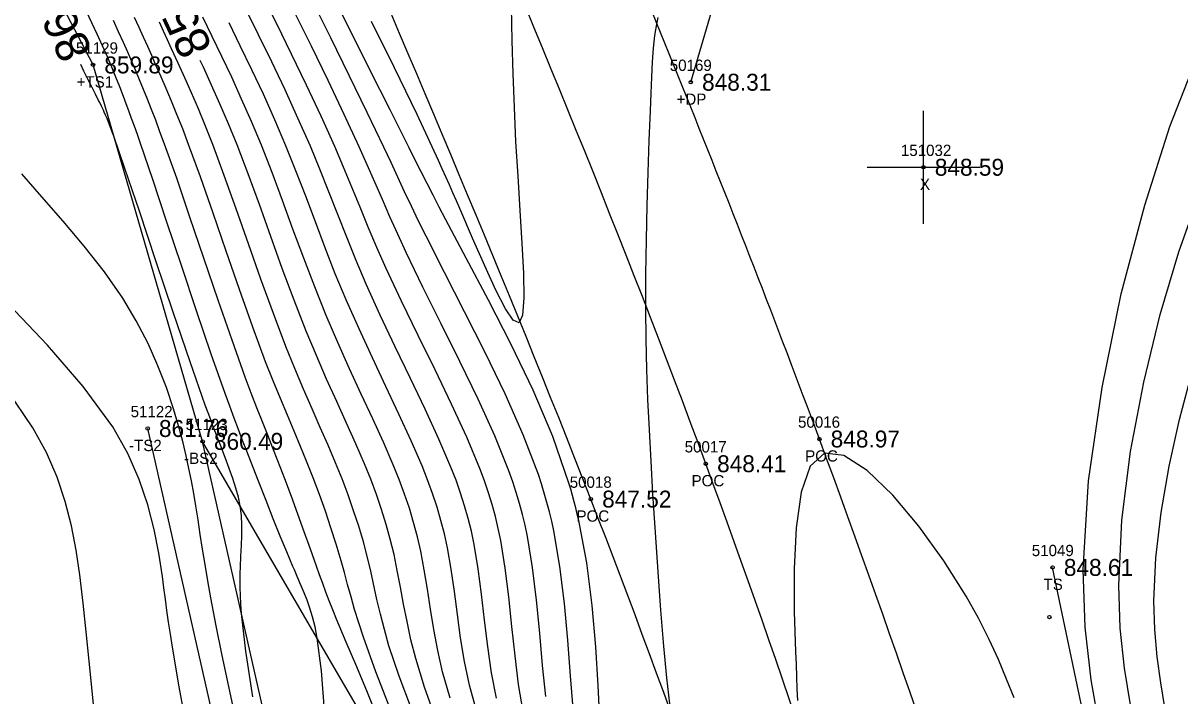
# Model space of a CAD drawing. Extents: x 1378535 to 1380697, y 997729 to 1000024.
# Drawn here: x 1380464.6 to 1380567, y 997996 to 998055.6 of the extents above; entities that cross this region are included whole.
import ezdxf

# ---------------------------------------------------------------- set-up
doc = ezdxf.new("R2010")
doc.units = 0
for name, color, linetype in [('RD_DTM_BkLn1', 7, 'Continuous'), ('RD_DTM_BkLn2', 7, 'Continuous'), ('RD_DTM_BkLn_txCode', 7, 'Continuous'), ('RD_DTM_Major1', 7, 'Continuous'), ('RD_DTM_Major1_Lbl', 7, 'Continuous'), ('RD_DTM_Minor1', 7, 'Continuous'), ('RD_EX_Driveway', 7, 'Continuous'), ('RD_EX_Driveway_txCode', 7, 'Continuous'), ('RD_EX_Misc', 7, 'Continuous'), ('RD_EX_Misc_txCode', 7, 'Continuous'), ('RD_EX_Road', 7, 'Continuous'), ('RD_EX_Road_txCode', 7, 'Continuous'), ('RD_EX_TX_Driveway_ELEV', 7, 'Continuous'), ('RD_EX_TX_Misc_ELEV', 7, 'Continuous'), ('RD_EX_TX_Road_ELEV', 7, 'Continuous'), ('RD_HC_Survey_ELEV', 7, 'Continuous'), ('RD_HC_Survey_txCode', 7, 'Continuous'), ('RD_SMD_Locator', 7, 'Continuous')]:
    doc.layers.add(name, color=color, linetype=linetype)

msp = doc.modelspace()

# ---------------------------------------------------------------- linework, layer by layer
at = {"layer": 'RD_DTM_BkLn1'}
msp.add_spline([(1380561.34, 997899.22), (1380543.7, 997960.78), (1380525.01, 998016.6), (1380501.32, 998075.31), (1380476.75, 998129.12), (1380448.82, 998181.2), (1380418.35, 998233.12), (1380383.22, 998285.15), (1380349.47, 998331.42), (1380310.82, 998378.03), (1380271.62, 998420.47), (1380231.53, 998459.85)], degree=3, dxfattribs=at)
at = {"layer": 'RD_DTM_BkLn2'}
for points in [[(1380480.45, 998018.58), (1380470.74, 998051.91), (1380441.67, 998107.37), (1380408.38, 998167.02), (1380381.05, 998223.97), (1380363.52, 998261.18), (1380344.67, 998289.41), (1380336.68, 998307.85)], [(1380487.36, 997928.34), (1380485.53, 997975.79), (1380475.58, 998019.72)], [(1380491.71, 997927.09), (1380489.94, 997976.57), (1380480.45, 998018.58)], [(1380566.76, 997751.77), (1380557.08, 997803.81), (1380541.17, 997857.41), (1380521.16, 997925.48), (1380502.89, 997980.04), (1380480.45, 998018.58)], [(1380613.93, 997764.38), (1380600.78, 997811.18), (1380584.61, 997873.66), (1380574.11, 997919.96), (1380555.72, 998007.42)]]:
    msp.add_lwpolyline(points, dxfattribs=at)
at = {"layer": 'RD_DTM_Major1'}
for points in [[(1380510.84, 997996), (1380510.56, 997998.73), (1380510.3, 998001.6), (1380510.02, 998004.52), (1380509.67, 998007.41), (1380509.22, 998010.17), (1380509.01, 998011.16), (1380508.78, 998012.12), (1380508.52, 998013.08), (1380508.23, 998014.04), (1380507.92, 998015), (1380507.57, 998015.98), (1380506.32, 998019.07), (1380504.85, 998022.33), (1380503.24, 998025.66), (1380501.58, 998029), (1380499.96, 998032.24), (1380498.47, 998035.31), (1380497.73, 998036.92), (1380497.03, 998038.47), (1380496.37, 998040), (1380495.71, 998041.52), (1380495.03, 998043.06), (1380494.32, 998044.65), (1380492.99, 998047.53), (1380491.56, 998050.53), (1380490.08, 998053.56), (1380488.61, 998056.53)], [(1380484.9, 997995.95), (1380484.28, 998000), (1380483.89, 998003.35), (1380483.83, 998004.18), (1380483.79, 998004.94), (1380483.77, 998005.63), (1380483.77, 998006.28), (1380483.78, 998006.89), (1380483.8, 998007.47), (1380483.84, 998008.43), (1380483.88, 998009.36), (1380483.92, 998010.26), (1380483.92, 998011.15), (1380483.88, 998012.01), (1380483.77, 998012.87), (1380483.62, 998013.65), (1380483.4, 998014.45), (1380483.13, 998015.28), (1380482.81, 998016.18), (1380482.44, 998017.16), (1380482.02, 998018.24), (1380481.82, 998018.76), (1380481.61, 998019.31), (1380481.39, 998019.88), (1380481.17, 998020.48), (1380480.93, 998021.12), (1380480.68, 998021.8), (1380479.34, 998025.63), (1380477.84, 998030.01), (1380476.31, 998034.58), (1380474.85, 998038.95), (1380473.57, 998042.74), (1380472.58, 998045.59), (1380472.41, 998046.06), (1380472.26, 998046.47), (1380472.11, 998046.83), (1380471.98, 998047.16), (1380471.86, 998047.46), (1380471.74, 998047.73), (1380471.66, 998047.91), (1380471.58, 998048.08), (1380471.5, 998048.25), (1380471.33, 998048.59), (1380471.24, 998048.77), (1380470.97, 998049.31), (1380470.67, 998049.91), (1380470.32, 998050.6), (1380469.94, 998051.37), (1380469.66, 998051.94)], [(1380501.05, 997994.17), (1380500.11, 997996.82), (1380499.32, 997999.35), (1380498.9, 998001.01), (1380498.55, 998002.62), (1380498.24, 998004.17), (1380497.97, 998005.67), (1380497.69, 998007.14), (1380497.4, 998008.57), (1380497.07, 998009.91), (1380496.71, 998011.23), (1380496.29, 998012.55), (1380495.84, 998013.87), (1380495.33, 998015.22), (1380494.77, 998016.59), (1380494.01, 998018.36), (1380493.19, 998020.2), (1380492.32, 998022.1), (1380491.43, 998024.09), (1380490.52, 998026.17), (1380489.61, 998028.34), (1380488.54, 998031.07), (1380487.5, 998033.88), (1380486.48, 998036.73), (1380485.47, 998039.54), (1380484.48, 998042.26), (1380483.5, 998044.84), (1380482.74, 998046.7), (1380481.98, 998048.46), (1380481.24, 998050.13), (1380480.51, 998051.72), (1380480.24, 998052.29)]]:
    msp.add_lwpolyline(points, dxfattribs=at)
at = {"layer": 'RD_DTM_Minor1'}
for points in [[(1380508.83, 997994.66), (1380508.43, 997997.06), (1380508.12, 997999.59), (1380507.84, 998002.2), (1380507.57, 998004.81), (1380507.25, 998007.36), (1380506.86, 998009.79), (1380506.63, 998010.88), (1380506.38, 998011.94), (1380506.09, 998012.98), (1380505.76, 998014.03), (1380505.4, 998015.09), (1380504.99, 998016.17), (1380503.84, 998018.94), (1380502.5, 998021.87), (1380501.04, 998024.9), (1380499.54, 998027.96), (1380498.07, 998030.98), (1380496.7, 998033.9), (1380495.88, 998035.76), (1380495.12, 998037.56), (1380494.39, 998039.33), (1380493.67, 998041.09), (1380492.93, 998042.87), (1380492.15, 998044.68), (1380490.95, 998047.37), (1380489.66, 998050.12), (1380488.33, 998052.86), (1380487.02, 998055.54), (1380485.75, 998058.09)], [(1380515.63, 997993.92), (1380515.48, 997996.98), (1380515.27, 998000.4), (1380514.95, 998004.05), (1380514.47, 998007.82), (1380513.76, 998011.58), (1380513.63, 998012.13), (1380513.5, 998012.69), (1380513.36, 998013.24), (1380513.21, 998013.79), (1380513.05, 998014.34), (1380512.89, 998014.89), (1380511.45, 998019), (1380509.72, 998023.12), (1380507.78, 998027.17), (1380505.77, 998031.09), (1380503.79, 998034.81), (1380501.95, 998038.25), (1380501.39, 998039.32), (1380500.85, 998040.37), (1380500.32, 998041.4), (1380499.8, 998042.44), (1380499.27, 998043.49), (1380498.73, 998044.57), (1380497.05, 998047.92), (1380495.26, 998051.48), (1380493.45, 998055.1), (1380491.69, 998058.63)], [(1380491.25, 997994.75), (1380490.97, 997998.27), (1380490.6, 998001.16), (1380490.4, 998002.17), (1380490.19, 998003.04), (1380489.95, 998003.82), (1380489.71, 998004.52), (1380489.45, 998005.17), (1380489.18, 998005.8), (1380489.06, 998006.07), (1380488.94, 998006.35), (1380488.82, 998006.63), (1380488.69, 998006.92), (1380488.57, 998007.21), (1380488.44, 998007.51), (1380487.9, 998008.79), (1380487.32, 998010.2), (1380486.7, 998011.73), (1380486.06, 998013.36), (1380485.39, 998015.05), (1380484.71, 998016.79), (1380484.35, 998017.71), (1380483.99, 998018.65), (1380483.62, 998019.62), (1380483.24, 998020.63), (1380482.85, 998021.69), (1380482.44, 998022.81), (1380481.21, 998026.3), (1380479.9, 998030.15), (1380478.57, 998034.15), (1380477.26, 998038.09), (1380476.03, 998041.76), (1380474.94, 998044.95), (1380474.67, 998045.74), (1380474.41, 998046.48), (1380474.16, 998047.17), (1380473.91, 998047.84), (1380473.68, 998048.48), (1380473.44, 998049.11), (1380473.11, 998049.98), (1380472.77, 998050.84), (1380472.4, 998051.72), (1380472.02, 998052.64), (1380471.59, 998053.61), (1380471.12, 998054.64), (1380469.7, 998057.63)], [(1380506.46, 997995.83), (1380506.04, 997998.09), (1380505.7, 998000.41), (1380505.42, 998002.74), (1380505.14, 998005.06), (1380504.85, 998007.31), (1380504.49, 998009.46), (1380504.25, 998010.62), (1380503.97, 998011.76), (1380503.65, 998012.88), (1380503.29, 998014), (1380502.89, 998015.14), (1380502.43, 998016.31), (1380501.37, 998018.79), (1380500.16, 998021.42), (1380498.85, 998024.16), (1380497.51, 998026.95), (1380496.18, 998029.74), (1380494.93, 998032.5), (1380494.04, 998034.59), (1380493.21, 998036.65), (1380492.41, 998038.67), (1380491.62, 998040.68), (1380490.82, 998042.69), (1380489.99, 998044.72), (1380488.89, 998047.21), (1380487.75, 998049.71), (1380486.57, 998052.17), (1380485.41, 998054.57), (1380484.28, 998056.85)], [(1380513.25, 997994.93), (1380513.02, 997997.83), (1380512.78, 998000.97), (1380512.49, 998004.22), (1380512.09, 998007.49), (1380511.54, 998010.67), (1380511.36, 998011.51), (1380511.16, 998012.34), (1380510.94, 998013.17), (1380510.71, 998013.99), (1380510.45, 998014.82), (1380510.18, 998015.65), (1380508.84, 998019.16), (1380507.23, 998022.79), (1380505.47, 998026.45), (1380503.64, 998030.06), (1380501.86, 998033.52), (1380500.23, 998036.75), (1380499.57, 998038.09), (1380498.95, 998039.4), (1380498.34, 998040.68), (1380497.74, 998041.97), (1380497.14, 998043.28), (1380496.5, 998044.63), (1380495.03, 998047.71), (1380493.43, 998050.98), (1380491.79, 998054.3), (1380490.17, 998057.55)], [(1380507.77, 998057.02), (1380507.84, 998054.07), (1380507.92, 998051.12), (1380508.03, 998048.15), (1380508.17, 998045.13), (1380508.35, 998042.05), (1380508.54, 998039.03), (1380508.73, 998036.1), (1380508.87, 998033.46), (1380508.9, 998031.28), (1380508.78, 998029.76), (1380508.47, 998029.07), (1380507.96, 998029.3), (1380507.26, 998030.33), (1380506.41, 998031.98), (1380505.43, 998034.11), (1380504.36, 998036.57), (1380503.23, 998039.19), (1380502.92, 998039.89), (1380502.61, 998040.59), (1380502.3, 998041.3), (1380501.99, 998042.01), (1380501.67, 998042.72), (1380501.34, 998043.44), (1380499.45, 998047.51), (1380497.45, 998051.66), (1380495.41, 998055.76)], [(1380495.97, 997994.04), (1380495.05, 997996.36), (1380494.09, 997998.62), (1380493.15, 998000.8), (1380492.3, 998002.84), (1380491.97, 998003.66), (1380491.66, 998004.46), (1380491.37, 998005.24), (1380491.09, 998006), (1380490.81, 998006.76), (1380490.54, 998007.52), (1380490, 998009.04), (1380489.45, 998010.58), (1380488.89, 998012.13), (1380488.31, 998013.69), (1380487.72, 998015.27), (1380487.11, 998016.85), (1380486.67, 998017.97), (1380486.22, 998019.12), (1380485.75, 998020.3), (1380485.26, 998021.54), (1380484.75, 998022.86), (1380484.22, 998024.27), (1380483.05, 998027.53), (1380481.82, 998031.09), (1380480.56, 998034.79), (1380479.32, 998038.44), (1380478.15, 998041.87), (1380477.08, 998044.89), (1380476.67, 998045.99), (1380476.29, 998047.02), (1380475.92, 998047.97), (1380475.56, 998048.87), (1380475.21, 998049.73), (1380474.86, 998050.58), (1380474.53, 998051.38), (1380474.18, 998052.2), (1380473.82, 998053.04), (1380473.43, 998053.91), (1380473.01, 998054.84), (1380472.55, 998055.84)], [(1380497.1, 997994.84), (1380495.78, 997998.19), (1380494.68, 998001.25), (1380494.27, 998002.51), (1380493.91, 998003.7), (1380493.59, 998004.83), (1380493.29, 998005.91), (1380493, 998006.96), (1380492.71, 998007.99), (1380492.28, 998009.47), (1380491.81, 998010.94), (1380491.32, 998012.4), (1380490.8, 998013.87), (1380490.24, 998015.34), (1380489.65, 998016.82), (1380489.11, 998018.14), (1380488.54, 998019.49), (1380487.95, 998020.9), (1380487.33, 998022.37), (1380486.69, 998023.94), (1380486.03, 998025.62), (1380484.89, 998028.7), (1380483.71, 998032.02), (1380482.53, 998035.43), (1380481.37, 998038.8), (1380480.25, 998041.99), (1380479.21, 998044.88), (1380478.68, 998046.26), (1380478.17, 998047.53), (1380477.68, 998048.71), (1380477.21, 998049.83), (1380476.75, 998050.91), (1380476.28, 998051.96), (1380475.94, 998052.75), (1380475.59, 998053.54), (1380475.22, 998054.36), (1380474.83, 998055.21), (1380474.42, 998056.11)], [(1380502.38, 997995.83), (1380501.7, 997998.18), (1380501.27, 998000.07), (1380500.92, 998001.92), (1380500.62, 998003.72), (1380500.35, 998005.49), (1380500.07, 998007.2), (1380499.76, 998008.86), (1380499.47, 998010.14), (1380499.13, 998011.41), (1380498.76, 998012.66), (1380498.33, 998013.92), (1380497.85, 998015.2), (1380497.32, 998016.51), (1380496.46, 998018.5), (1380495.51, 998020.59), (1380494.5, 998022.76), (1380493.46, 998025.01), (1380492.41, 998027.34), (1380491.39, 998029.72), (1380490.37, 998032.25), (1380489.4, 998034.81), (1380488.45, 998037.37), (1380487.53, 998039.91), (1380486.6, 998042.39), (1380485.66, 998044.8), (1380484.79, 998046.89), (1380483.9, 998048.89), (1380483.02, 998050.82), (1380482.15, 998052.66), (1380481.3, 998054.44), (1380480.48, 998056.14)], [(1380520.76, 998056.11), (1380520.63, 998055.52), (1380520.48, 998054.52), (1380520.36, 998053.4), (1380520.27, 998052.18), (1380520.19, 998050.84), (1380520.13, 998049.4), (1380520.07, 998047.85), (1380519.97, 998045.22), (1380519.88, 998042.4), (1380519.79, 998039.45), (1380519.72, 998036.41), (1380519.68, 998033.35), (1380519.68, 998030.33), (1380519.71, 998027.62), (1380519.77, 998024.95), (1380519.86, 998022.29), (1380519.98, 998019.59), (1380520.13, 998016.82), (1380520.3, 998013.95), (1380520.52, 998010.51), (1380520.76, 998007.03), (1380521.01, 998003.63), (1380521.27, 998000.45), (1380521.53, 997997.64), (1380521.79, 997995.33)], [(1380498.94, 997994.89), (1380497.85, 997997.79), (1380496.95, 998000.49), (1380496.54, 998001.92), (1380496.19, 998003.28), (1380495.88, 998004.58), (1380495.33, 998007.08), (1380495.04, 998008.29), (1380494.68, 998009.68), (1380494.27, 998011.06), (1380493.82, 998012.44), (1380493.33, 998013.84), (1380492.8, 998015.25), (1380492.22, 998016.68), (1380491.57, 998018.23), (1380490.87, 998019.82), (1380490.14, 998021.47), (1380489.39, 998023.21), (1380488.61, 998025.03), (1380487.83, 998026.97), (1380486.71, 998029.89), (1380485.6, 998032.95), (1380484.5, 998036.08), (1380483.42, 998039.17), (1380482.36, 998042.13), (1380481.34, 998044.87), (1380480.7, 998046.5), (1380480.07, 998048.01), (1380479.46, 998049.43), (1380478.86, 998050.78), (1380478.28, 998052.08), (1380477.7, 998053.34), (1380477.34, 998054.12), (1380476.99, 998054.9), (1380476.62, 998055.7)], [(1380504.66, 997994.85), (1380504.08, 997997.01), (1380503.65, 997999.09), (1380503.3, 998001.18), (1380503.01, 998003.25), (1380502.74, 998005.28), (1380502.45, 998007.26), (1380502.12, 998009.15), (1380501.86, 998010.38), (1380501.55, 998011.58), (1380501.21, 998012.77), (1380500.81, 998013.96), (1380500.37, 998015.17), (1380499.88, 998016.42), (1380498.91, 998018.64), (1380497.83, 998021), (1380496.68, 998023.45), (1380495.48, 998025.97), (1380494.3, 998028.53), (1380493.16, 998031.11), (1380492.2, 998033.42), (1380491.3, 998035.73), (1380490.43, 998038.02), (1380489.58, 998040.29), (1380488.71, 998042.54), (1380487.82, 998044.76), (1380486.84, 998047.06), (1380485.83, 998049.31), (1380484.8, 998051.49), (1380483.78, 998053.61), (1380482.8, 998055.64)], [(1380559.89, 997993.27), (1380559.14, 997997.46), (1380558.62, 998002.12), (1380558.44, 998007.24), (1380558.91, 998015.08), (1380560.1, 998023.36), (1380561.81, 998031.64), (1380563.88, 998039.48), (1380566.11, 998046.45), (1380568.33, 998052.11)], [(1380483.35, 997994.09), (1380482.76, 997996.89), (1380482.18, 997999.62), (1380481.65, 998002.25), (1380481.18, 998004.72), (1380480.91, 998006.23), (1380480.67, 998007.67), (1380480.45, 998009.04), (1380480.24, 998010.35), (1380480.04, 998011.62), (1380479.84, 998012.86), (1380479.66, 998013.97), (1380479.46, 998015.08), (1380479.24, 998016.18), (1380479, 998017.31), (1380478.73, 998018.46), (1380478.41, 998019.65), (1380477.88, 998021.46), (1380477.25, 998023.34), (1380476.49, 998025.28), (1380475.61, 998027.26), (1380474.57, 998029.26), (1380473.38, 998031.25), (1380471.75, 998033.58), (1380469.96, 998035.87), (1380468.09, 998038.09), (1380466.22, 998040.23), (1380464.44, 998042.28)], [(1380562.63, 997995.25), (1380562.1, 997998.5), (1380561.72, 998002.03), (1380561.58, 998005.84), (1380561.86, 998011.6), (1380562.63, 998017.68), (1380563.8, 998023.83), (1380565.26, 998029.81), (1380566.9, 998035.36), (1380568.64, 998040.26)], [(1380479.12, 997992.9), (1380478.38, 997996.84), (1380477.77, 998000.37), (1380477.59, 998001.5), (1380477.43, 998002.58), (1380477.29, 998003.61), (1380477.15, 998004.62), (1380477.02, 998005.61), (1380476.88, 998006.61), (1380476.56, 998008.67), (1380476.15, 998010.79), (1380475.6, 998012.97), (1380474.84, 998015.21), (1380473.82, 998017.51), (1380472.48, 998019.86), (1380469.87, 998023.44), (1380466.71, 998027.09), (1380463.26, 998030.73)], [(1380567.1, 997985.75), (1380566.9, 997987.42), (1380566.68, 997989.13), (1380566.41, 997990.87), (1380566.05, 997992.91), (1380565.67, 997995.01), (1380565.3, 997997.2), (1380564.99, 997999.5), (1380564.78, 998001.91), (1380564.7, 998004.47), (1380564.87, 998008.27), (1380565.34, 998012.28), (1380566.05, 998016.4), (1380566.97, 998020.52), (1380568.03, 998024.54)], [(1380470.94, 997993.82), (1380470.65, 997996.5), (1380470.39, 997999.13), (1380470.13, 998001.72), (1380469.86, 998004.26), (1380469.56, 998006.75), (1380469.24, 998008.95), (1380468.82, 998011.11), (1380468.28, 998013.26), (1380467.56, 998015.42), (1380466.62, 998017.59), (1380465.42, 998019.79), (1380463.13, 998023.13)], [(1380552.31, 997995.87), (1380551.65, 997997.54), (1380550.93, 997999.26), (1380550.1, 998001.05), (1380549.16, 998002.92), (1380548.06, 998004.88), (1380546.09, 998007.99), (1380543.88, 998011.07), (1380541.56, 998013.83), (1380539.29, 998016.01), (1380537.23, 998017.34), (1380535.53, 998017.54), (1380534.26, 998016.39), (1380533.45, 998014.07), (1380533.01, 998010.93), (1380532.84, 998007.31), (1380532.85, 998003.53), (1380532.96, 997999.95), (1380533, 997998.82), (1380533.04, 997997.73), (1380533.08, 997996.68), (1380533.13, 997995.64)]]:
    msp.add_lwpolyline(points, dxfattribs=at)
at = {"layer": 'RD_EX_Driveway'}
msp.add_lwpolyline([(1380523.68, 998050.38), (1380526.31, 998059.36), (1380516.74, 998081.93), (1380510.87, 998083.39)], dxfattribs=at)
at = {"layer": 'RD_EX_Misc'}
for p, q in [((1380544.29, 998037.85), (1380544.29, 998047.85)), ((1380539.29, 998042.85), (1380549.29, 998042.85))]:
    msp.add_line(p, q, dxfattribs=at)
at = {"layer": 'RD_EX_Road'}
for points in [[(1380571.28, 997900.85), (1380553.84, 997963.23), (1380535.07, 998018.79), (1380510.81, 998079.18), (1380486.36, 998133.16), (1380458.39, 998185.94), (1380428.11, 998238.22), (1380392.69, 998291.14), (1380357.52, 998337.62), (1380319.37, 998385.16), (1380279.26, 998428.68), (1380239.6, 998468.13), (1380183.37, 998518.83)], [(1380551.89, 997897.33), (1380534.24, 997958.2), (1380514.83, 998013.47), (1380491.08, 998070.75), (1380467.52, 998124.4), (1380439.88, 998176.53), (1380409.17, 998228.12), (1380375.89, 998278.45), (1380340.75, 998326.22), (1380303.33, 998371.14), (1380263.98, 998413.97), (1380224.66, 998452.64), (1380168.71, 998504.79)]]:
    msp.add_spline(points, degree=3, dxfattribs=at)
at = {"layer": 'RD_SMD_Locator'}
for p, q in [((1380470.76, 998051.91), (1380470.72, 998051.91)), ((1380470.74, 998051.93), (1380470.74, 998051.89))]:
    msp.add_line(p, q, dxfattribs=at)
for centre in [(1380470.74, 998051.91), (1380523.68, 998050.38), (1380544.29, 998042.85), (1380475.58, 998019.72), (1380535.07, 998018.79), (1380480.45, 998018.58), (1380525.01, 998016.6), (1380514.83, 998013.47), (1380555.72, 998007.42), (1380555.44, 998003.02)]:
    msp.add_circle(centre, 0.15, dxfattribs=at)

# ---------------------------------------------------------------- texts
at = {"layer": 'RD_DTM_BkLn_txCode'}
for s, p in [('51129', (1380469.23, 998052.91)), ('+TS1', (1380469.29, 998049.91)), ('51122', (1380474.07, 998020.72)), ('51123', (1380478.94, 998019.58)), ('-TS2', (1380473.93, 998017.72)), ('-BS2', (1380478.81, 998016.58)), ('51049', (1380553.88, 998008.42)), ('TS', (1380554.92, 998005.42))]:
    msp.add_text(s, height=1, dxfattribs=at).set_placement(p)
at = {"layer": 'RD_DTM_Major1_Lbl'}
for s, rotation, p in [('855', 115.2922, (1380481.35, 998053.48)), ('860', 115.3029, (1380470.73, 998053.14))]:
    msp.add_text(s, height=3, rotation=rotation, dxfattribs=at).set_placement(p)
at = {"layer": 'RD_EX_Driveway_txCode'}
for s, p in [('50169', (1380521.82, 998051.38)), ('+DP', (1380522.42, 998048.38))]:
    msp.add_text(s, height=1, dxfattribs=at).set_placement(p)
at = {"layer": 'RD_EX_Misc_txCode'}
for s, p in [('151032', (1380542.29, 998043.85)), ('X', (1380543.98, 998040.85))]:
    msp.add_text(s, height=1, dxfattribs=at).set_placement(p)
at = {"layer": 'RD_EX_Road_txCode'}
for s, p in [('50016', (1380533.18, 998019.79)), ('POC', (1380533.81, 998016.79)), ('50018', (1380512.96, 998014.47)), ('POC', (1380513.56, 998011.47))]:
    msp.add_text(s, height=1, dxfattribs=at).set_placement(p)
at = {"layer": 'RD_EX_TX_Driveway_ELEV'}
msp.add_text('848.31', height=1.5, dxfattribs=at).set_placement((1380524.68, 998049.63))
at = {"layer": 'RD_EX_TX_Misc_ELEV'}
for s, p in [('859.89', (1380471.74, 998051.16)), ('848.59', (1380545.29, 998042.1)), ('861.76', (1380476.58, 998018.97)), ('860.49', (1380481.45, 998017.83)), ('848.61', (1380556.72, 998006.67))]:
    msp.add_text(s, height=1.5, dxfattribs=at).set_placement(p)
at = {"layer": 'RD_EX_TX_Road_ELEV'}
for s, p in [('848.97', (1380536.07, 998018.04)), ('847.52', (1380515.83, 998012.72))]:
    msp.add_text(s, height=1.5, dxfattribs=at).set_placement(p)
at = {"layer": 'RD_HC_Survey_ELEV'}
msp.add_text('848.41', height=1.5, dxfattribs=at).set_placement((1380526.01, 998015.85))
at = {"layer": 'RD_HC_Survey_txCode'}
for s, p in [('50017', (1380523.14, 998017.6)), ('POC', (1380523.75, 998014.6))]:
    msp.add_text(s, height=1, dxfattribs=at).set_placement(p)

doc.saveas('drawing.dxf')
